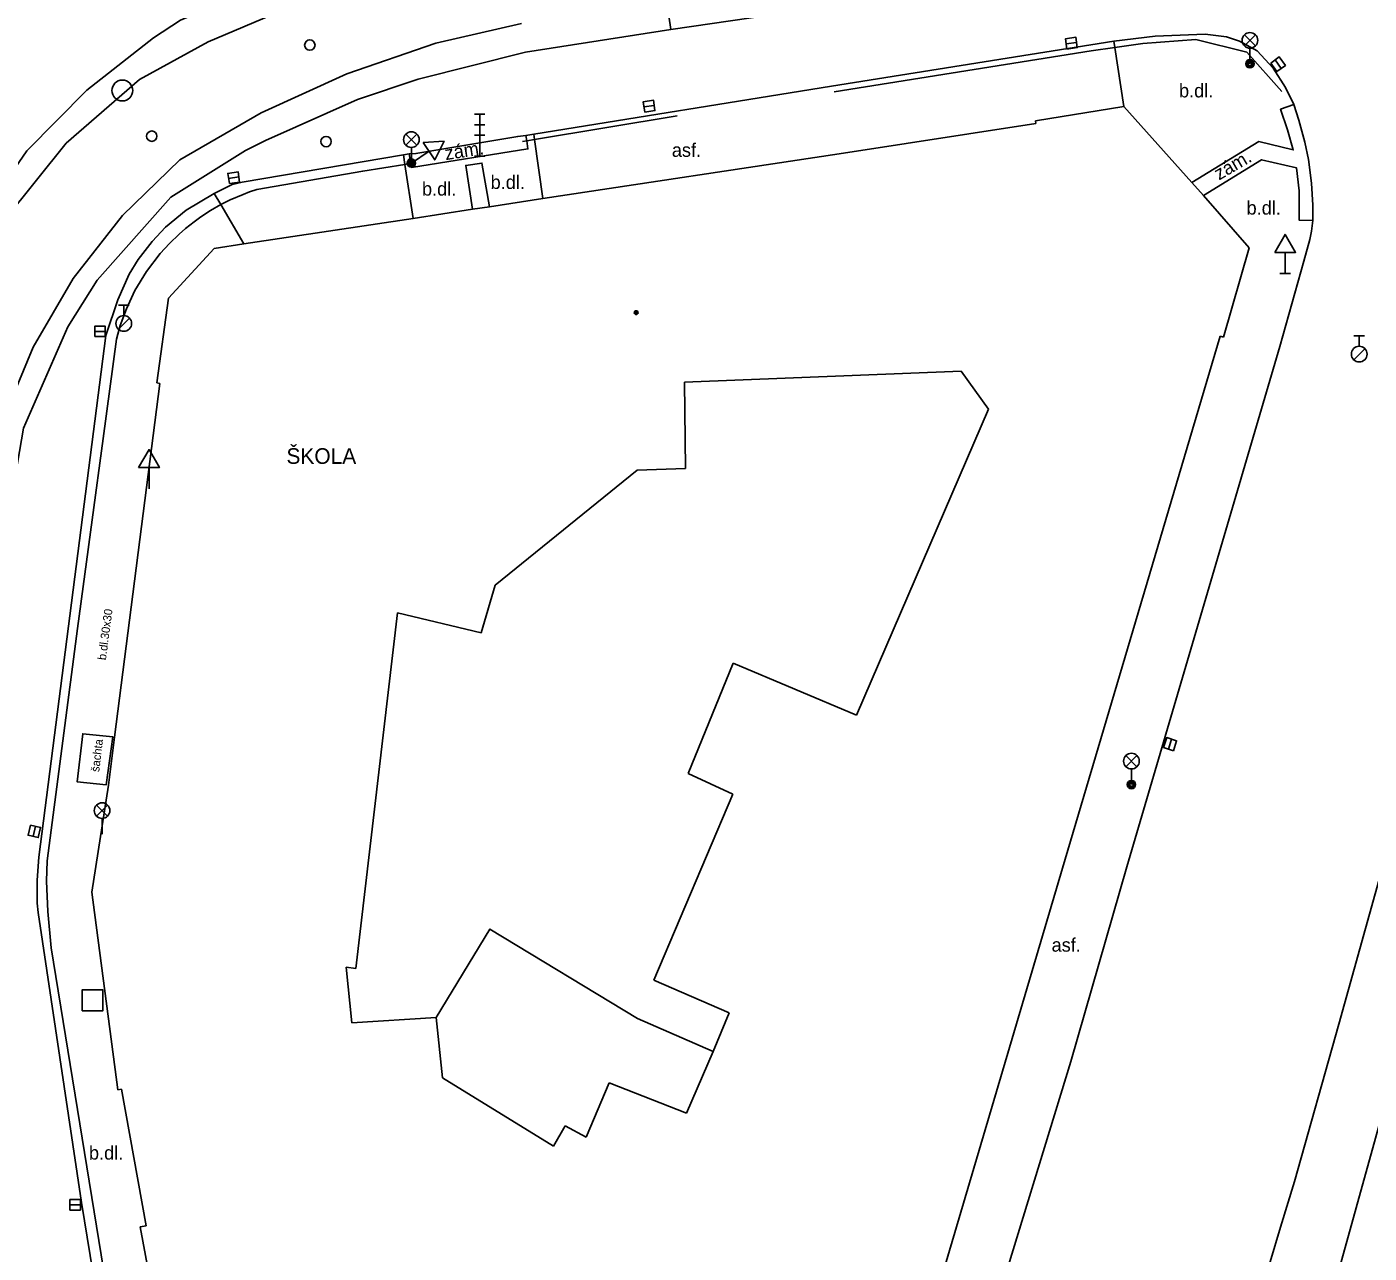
# Model space of a CAD drawing. Extents: x -600309 to -598967, y -1161267 to -1160292.
# Drawn here: x -599094.5 to -599030.1, y -1161109.9 to -1161051.1 of the extents above; entities that cross this region are included whole.
import ezdxf

# ---------------------------------------------------------------- set-up
doc = ezdxf.new("R2010")
doc.units = 0
for name, color, linetype in [('Level 10', 7, 'Continuous'), ('Level 11', 7, 'Continuous'), ('Level 13', 7, 'Continuous'), ('Level 26', 7, 'Continuous'), ('Level 27', 7, 'Continuous'), ('Level 28', 7, 'Continuous'), ('Level 33', 7, 'Continuous'), ('Level 34', 7, 'Continuous'), ('Level 39', 7, 'Continuous'), ('Level 40', 7, 'Continuous'), ('Level 41', 7, 'Continuous'), ('Level 42', 7, 'Continuous'), ('Level 5', 7, 'Continuous'), ('Level 6', 7, 'Continuous'), ('Level 9', 7, 'Continuous')]:
    doc.layers.add(name, color=color, linetype=linetype)

msp = doc.modelspace()

# ---------------------------------------------------------------- linework, layer by layer
at = {"layer": 'Level 10'}
for points in [[(-599042.36, -1161051.75), (-599040.38, -1161051.52), (-599037.9699, -1161051.42)], [(-599037.9699, -1161051.42), (-599036.95, -1161051.55), (-599036.33, -1161051.76), (-599035.48, -1161052.21), (-599034.7199, -1161053.05), (-599034.12, -1161053.9699), (-599033.7199, -1161054.79)], [(-599070.17, -1161056.21), (-599055.9, -1161053.9099), (-599042.36, -1161051.75)], [(-599033.7199, -1161054.79), (-599033.48, -1161055.54), (-599033.19, -1161056.59), (-599033.02, -1161057.42), (-599032.87, -1161058.56), (-599032.82, -1161059.62), (-599032.82, -1161060.36)], [(-599076.15, -1161057.1599), (-599075.82, -1161057.14), (-599070.94, -1161056.32), (-599070.55, -1161056.27)], [(-599070.55, -1161056.27), (-599070.17, -1161056.21)], [(-599085.49, -1161059.05), (-599084.63, -1161058.63), (-599084.15, -1161058.51), (-599076.42, -1161057.2)], [(-599076.42, -1161057.2), (-599076.15, -1161057.1599)], [(-599090.69, -1161065.86), (-599090.12, -1161064.15), (-599089.57, -1161062.93), (-599089.14, -1161062.2199), (-599088.4699, -1161061.36), (-599087.83, -1161060.68), (-599086.84, -1161059.86), (-599085.49, -1161059.05)], [(-599032.82, -1161060.36), (-599032.87, -1161060.86), (-599032.95, -1161061.27), (-599033.24, -1161062.3)], [(-599058.02, -1161134.64), (-599049.69, -1161117.4699), (-599049.13, -1161115.93), (-599048.2, -1161113.04), (-599044.42, -1161100.68), (-599041.73, -1161091.34), (-599034.4, -1161066.39), (-599033.24, -1161062.3)], [(-599018.83, -1161064.87), (-599027.18, -1161094.9), (-599031.59, -1161110.75), (-599032.74, -1161114.26), (-599033.74, -1161116.59), (-599034.67, -1161118.6), (-599037.37, -1161124.13), (-599039.61, -1161128.68), (-599042.42, -1161134.44), (-599046.62, -1161142.98)], [(-599090.69, -1161065.86), (-599093.9, -1161090.88)], [(-599093.9, -1161090.88), (-599093.98, -1161091.98), (-599093.99, -1161093.09), (-599093.93, -1161093.53)], [(-599093.93, -1161093.53), (-599091.86, -1161107.44), (-599090.63, -1161114.9699)]]:
    msp.add_lwpolyline(points, dxfattribs=at)
at = {"layer": 'Level 11'}
for points in [[(-599064.4099, -1161045.61), (-599075.758, -1161047.209), (-599078.52, -1161047.7), (-599082.91, -1161048.95), (-599087.11, -1161050.75), (-599088.4, -1161051.59)], [(-599064.4099, -1161045.61), (-599063.6, -1161051.2)], [(-598967.1085, -1161055.845), (-598968.81, -1161055.35), (-598986.39, -1161050.15), (-598999.4699, -1161047.02), (-599005.39, -1161046.14), (-599012.64, -1161045.59), (-599017.79, -1161045.52), (-599023.18, -1161045.87), (-599036.1, -1161047.26), (-599059.74, -1161050.63), (-599063.6, -1161051.2)], [(-599083.99, -1161056.99), (-599083.04, -1161056.51), (-599078.63, -1161054.55), (-599075.708, -1161053.57), (-599070.56, -1161052.28), (-599063.6, -1161051.2)], [(-599088.4, -1161051.59), (-599091.61, -1161054.11), (-599094.48, -1161057.01), (-599096.79, -1161060.37), (-599097.19, -1161061.08), (-599098.23, -1161062.96), (-599100.27, -1161068.55), (-599101.47, -1161074.54), (-599104.27, -1161091.87), (-599105.83, -1161099.24), (-599108.99, -1161107.22), (-599110.06, -1161109.36)], [(-599042.36, -1161051.75), (-599042.31, -1161052.05)], [(-599042.31, -1161052.05), (-599041.88, -1161054.89)], [(-599038.61, -1161058.53), (-599035.4099, -1161056.57), (-599033.75, -1161056.9699), (-599034.03, -1161056), (-599034.36, -1161055.02), (-599033.7199, -1161054.79)], [(-599070.51, -1161056.53), (-599070.45, -1161056.92), (-599076.04, -1161057.81), (-599076.15, -1161057.1599)], [(-599070.55, -1161056.27), (-599070.51, -1161056.53)], [(-599070.17, -1161056.21), (-599070.13, -1161056.4699)], [(-599070.13, -1161056.4699), (-599069.74, -1161059.3)], [(-599083.99, -1161056.99), (-599085.4, -1161057.87), (-599087.58, -1161059.24)], [(-599076.42, -1161057.2), (-599076.35, -1161057.6599)], [(-599076.35, -1161057.6599), (-599075.96, -1161060.25)], [(-599073.11, -1161059.81), (-599073.43, -1161057.71), (-599072.6599, -1161057.6), (-599072.3, -1161059.69)], [(-599032.82, -1161060.36), (-599033.4699, -1161060.33), (-599033.4699, -1161058.93), (-599033.59, -1161057.83), (-599035.27, -1161057.44), (-599038.05, -1161059.15)], [(-599091.1, -1161063.21), (-599087.58, -1161059.24)], [(-599085.49, -1161059.05), (-599085.17, -1161059.59)], [(-599085.17, -1161059.59), (-599084.08, -1161061.4699)], [(-599103.65, -1161109.84), (-599101.26, -1161103.5), (-599099.69, -1161096.91), (-599098.52, -1161090.48), (-599096.44, -1161079.03), (-599094.92, -1161071.98), (-599094.64, -1161070.31), (-599092.52, -1161065.45), (-599091.1, -1161063.21)], [(-599021.94, -1161064.02), (-599028.81, -1161089.02), (-599031.56, -1161098.89), (-599033.69, -1161106.43), (-599034.36, -1161108.62), (-599035.85, -1161113.6), (-599037.9099, -1161118.1), (-599038.73, -1161119.82), (-599039.34, -1161121.07), (-599040.28, -1161122.99), (-599042.78, -1161128.12), (-599045.2, -1161132.99), (-599048.69, -1161140.11)], [(-599074.85, -1161098.56), (-599072.27, -1161094.33), (-599065.2, -1161098.61), (-599061.57, -1161100.19)]]:
    msp.add_lwpolyline(points, dxfattribs=at)
at = {"layer": 'Level 13'}
for points in [[(-599099.19, -1161068.77), (-599097.73, -1161064.35), (-599095.51, -1161060.27), (-599092.59, -1161056.64), (-599089.08, -1161053.59), (-599085.79, -1161051.79), (-599082.34, -1161050.33), (-599078.75, -1161049.24), (-599075.07, -1161048.51)], [(-599070.76, -1161050.9), (-599074.87, -1161051.85), (-599079.14, -1161053.32), (-599083.24, -1161055.19), (-599087.14, -1161057.45), (-599089.89, -1161060.12), (-599092.25, -1161063.13), (-599094.18, -1161066.43), (-599095.64, -1161069.9699)]]:
    msp.add_lwpolyline(points, dxfattribs=at)
at = {"layer": 'Level 26'}
msp.add_lwpolyline([(-599090.36, -1161085.11), (-599091.8, -1161084.96), (-599092.06, -1161087.27), (-599090.67, -1161087.4099), (-599090.36, -1161085.11)], dxfattribs=at)
msp.add_lwpolyline([(-599091.83, -1161098.24), (-599090.83, -1161098.24), (-599090.83, -1161097.24), (-599091.83, -1161097.24)], close=True, dxfattribs=at)
at = {"layer": 'Level 27'}
for p, q in [((-599044.6378, -1161051.8827), (-599044.1422, -1161051.8173)), ((-599034.6247, -1161052.6561), (-599034.3353, -1161053.0639)), ((-599064.8876, -1161054.9044), (-599064.3924, -1161054.8356)), ((-599084.807, -1161058.3385), (-599084.313, -1161058.2615)), ((-599091.2199, -1161065.67), (-599090.7199, -1161065.67)), ((-599039.7369, -1161085.6978), (-599039.5829, -1161085.2222)), ((-599094.0659, -1161089.3959), (-599094.1741, -1161089.8841)), ((-599092.4099, -1161107.55), (-599091.9099, -1161107.55))]:
    msp.add_line(p, q, dxfattribs=at)
for points in [[(-599044.6051, -1161052.1306), (-599044.1094, -1161052.0651), (-599044.1749, -1161051.5694), (-599044.6706, -1161051.6349)], [(-599034.8286, -1161052.8009), (-599034.5391, -1161053.2086), (-599034.1314, -1161052.9191), (-599034.4209, -1161052.5114)], [(-599064.8532, -1161055.1521), (-599064.3579, -1161055.0832), (-599064.4268, -1161054.5879), (-599064.9221, -1161054.6568)], [(-599084.7685, -1161058.5855), (-599084.2745, -1161058.5085), (-599084.3515, -1161058.0145), (-599084.8455, -1161058.0915)], [(-599091.2199, -1161065.92), (-599090.7199, -1161065.92), (-599090.7199, -1161065.42), (-599091.2199, -1161065.42)], [(-599039.4991, -1161085.7749), (-599039.345, -1161085.2992), (-599039.8207, -1161085.1451), (-599039.9748, -1161085.6208)], [(-599094.31, -1161089.3418), (-599094.4182, -1161089.83), (-599093.93, -1161089.9382), (-599093.8218, -1161089.45)], [(-599092.4099, -1161107.8), (-599091.9099, -1161107.8), (-599091.9099, -1161107.3), (-599092.4099, -1161107.3)]]:
    msp.add_lwpolyline(points, close=True, dxfattribs=at)
msp.add_circle((-599089.9, -1161054.12), 0.5, dxfattribs=at)
at = {"layer": 'Level 28'}
for p, q in [((-599090.08, -1161064.415), (-599089.58, -1161064.415)), ((-599089.83, -1161064.915), (-599089.83, -1161064.415)), ((-599090.088, -1161065.562), (-599089.558, -1161065.032)), ((-599030.84, -1161065.885), (-599030.34, -1161065.885)), ((-599030.59, -1161066.385), (-599030.59, -1161065.885)), ((-599030.848, -1161067.032), (-599030.318, -1161066.502))]:
    msp.add_line(p, q, dxfattribs=at)
for centre, radius in [((-599080.9099, -1161051.94), 0.25), ((-599088.49, -1161056.31), 0.25), ((-599080.13, -1161056.57), 0.25), ((-599089.83, -1161065.29), 0.375), ((-599030.59, -1161066.76), 0.375)]:
    msp.add_circle(centre, radius, dxfattribs=at)
at = {"layer": 'Level 33'}
for p, q in [((-599036.095, -1161051.98), (-599035.565, -1161051.45)), ((-599036.095, -1161051.45), (-599035.565, -1161051.98)), ((-599035.83, -1161052.09), (-599035.83, -1161052.84)), ((-599073.01, -1161055.26), (-599072.51, -1161055.26)), ((-599072.76, -1161057.26), (-599072.76, -1161055.26)), ((-599073.01, -1161055.76), (-599072.51, -1161055.76)), ((-599076.305, -1161056.74), (-599075.775, -1161056.21)), ((-599076.305, -1161056.21), (-599075.775, -1161056.74)), ((-599073.01, -1161056.26), (-599072.51, -1161056.26)), ((-599076.04, -1161056.85), (-599076.04, -1161057.6)), ((-599073.01, -1161057.26), (-599072.51, -1161057.26)), ((-599041.775, -1161086.54), (-599041.245, -1161086.01)), ((-599041.775, -1161086.01), (-599041.245, -1161086.54)), ((-599041.51, -1161086.65), (-599041.51, -1161087.4)), ((-599091.135, -1161088.91), (-599090.605, -1161088.38)), ((-599091.135, -1161088.38), (-599090.605, -1161088.91)), ((-599090.87, -1161089.02), (-599090.87, -1161089.77))]:
    msp.add_line(p, q, dxfattribs=at)
for centre, radius in [((-599035.83, -1161051.715), 0.375), ((-599035.83, -1161052.84), 0.2), ((-599035.83, -1161052.84), 0.1445), ((-599035.83, -1161052.84), 0.0876), ((-599076.04, -1161056.475), 0.375), ((-599076.04, -1161057.6), 0.2), ((-599076.04, -1161057.6), 0.1445), ((-599076.04, -1161057.6), 0.0876), ((-599041.51, -1161086.275), 0.375), ((-599041.51, -1161087.4), 0.2), ((-599041.51, -1161087.4), 0.1445), ((-599041.51, -1161087.4), 0.0876), ((-599090.87, -1161088.645), 0.375)]:
    msp.add_circle(centre, radius, dxfattribs=at)
at = {"layer": 'Level 34'}
for p, q in [((-599075.1945, -1161057.0331), (-599076.04, -1161057.6)), ((-599076.1792, -1161057.3924), (-599075.9008, -1161057.8076)), ((-599034.14, -1161061.882), (-599034.14, -1161062.9)), ((-599034.39, -1161062.9), (-599033.89, -1161062.9)), ((-599088.62, -1161072.202), (-599088.62, -1161073.22))]:
    msp.add_line(p, q, dxfattribs=at)
for points in [[(-599075.4729, -1161056.6178), (-599074.916, -1161057.4484), (-599074.4752, -1161056.5508)], [(-599034.64, -1161061.882), (-599033.64, -1161061.882), (-599034.14, -1161061.016)], [(-599089.12, -1161072.202), (-599088.12, -1161072.202), (-599088.62, -1161071.336)]]:
    msp.add_lwpolyline(points, close=True, dxfattribs=at)
at = {"layer": 'Level 39'}
for radius in [0.09, 0.0398]:
    msp.add_circle((-599065.26, -1161064.77), radius, dxfattribs=at)
at = {"layer": 'Level 5'}
for points in [[(-599046.11, -1161055.57), (-599041.88, -1161054.89)], [(-599041.88, -1161054.89), (-599038.61, -1161058.53)], [(-599055.52, -1161057.15), (-599046.1, -1161055.7)], [(-599046.1, -1161055.7), (-599046.11, -1161055.57)], [(-599069.74, -1161059.3), (-599055.52, -1161057.15)], [(-599038.61, -1161058.53), (-599038.05, -1161059.15)], [(-599072.3, -1161059.69), (-599069.74, -1161059.3)], [(-599038.05, -1161059.15), (-599035.86, -1161061.6599)], [(-599075.96, -1161060.25), (-599073.11, -1161059.81)], [(-599073.11, -1161059.81), (-599072.3, -1161059.69)], [(-599084.08, -1161061.4699), (-599075.96, -1161060.25)], [(-599087.68, -1161064.07), (-599085.5, -1161061.69)], [(-599085.5, -1161061.69), (-599084.08, -1161061.4699)], [(-599035.86, -1161061.6599), (-599037.09, -1161065.95)], [(-599088.25, -1161068.14), (-599087.68, -1161064.07)], [(-599037.25, -1161065.9), (-599044.69, -1161090.9699)], [(-599037.09, -1161065.95), (-599037.25, -1161065.9)], [(-599049.68, -1161067.58), (-599062.94, -1161068.1)], [(-599048.36, -1161069.4), (-599049.68, -1161067.58)], [(-599090.27, -1161085.12), (-599088.1, -1161068.16)], [(-599088.1, -1161068.16), (-599088.25, -1161068.14)], [(-599062.94, -1161068.1), (-599062.9, -1161072.25)], [(-599054.7, -1161084.07), (-599048.36, -1161069.4)], [(-599065.21, -1161072.32), (-599072.02, -1161077.84)], [(-599062.9, -1161072.25), (-599065.21, -1161072.32)], [(-599072.02, -1161077.84), (-599072.7, -1161080.12)], [(-599078.7, -1161096.2199), (-599076.71, -1161079.1599)], [(-599072.7, -1161080.12), (-599076.71, -1161079.1599)], [(-599062.77, -1161086.87), (-599060.61, -1161081.58)], [(-599060.61, -1161081.58), (-599054.7, -1161084.07)], [(-599090.57, -1161087.42), (-599090.27, -1161085.12)], [(-599060.62, -1161087.86), (-599062.77, -1161086.87)], [(-599091.36, -1161092.56), (-599090.57, -1161087.42)], [(-599064.42, -1161096.77), (-599060.62, -1161087.86)], [(-599044.69, -1161090.9699), (-599045.24, -1161092.82)], [(-599090.12, -1161102.03), (-599091.36, -1161092.56)], [(-599045.24, -1161092.82), (-599051.27, -1161113.25)], [(-599079.1599, -1161096.1599), (-599078.9, -1161098.82)], [(-599078.7, -1161096.2199), (-599079.1599, -1161096.1599)], [(-599060.8, -1161098.35), (-599064.42, -1161096.77)], [(-599078.9, -1161098.82), (-599074.85, -1161098.56)], [(-599074.85, -1161098.56), (-599074.54, -1161101.46)], [(-599061.57, -1161100.19), (-599060.8, -1161098.35)], [(-599062.85, -1161103.15), (-599061.57, -1161100.19)], [(-599074.54, -1161101.46), (-599069.2199, -1161104.74)], [(-599067.6599, -1161104.31), (-599066.55, -1161101.7)], [(-599066.55, -1161101.7), (-599062.85, -1161103.15)], [(-599089.94, -1161102.01), (-599090.12, -1161102.03)], [(-599088.76, -1161108.56), (-599089.94, -1161102.01)], [(-599069.2199, -1161104.74), (-599068.6599, -1161103.76)], [(-599068.6599, -1161103.76), (-599067.6599, -1161104.31)], [(-599089.05, -1161108.61), (-599088.76, -1161108.56)], [(-599087.95, -1161114.53), (-599089.05, -1161108.61)]]:
    msp.add_lwpolyline(points, dxfattribs=at)
at = {"layer": 'Level 6'}
msp.add_lwpolyline([(-599045.24, -1161092.82), (-599044.69, -1161090.9699)], dxfattribs=at)
at = {"layer": 'Level 9'}
for points in [[(-599055.76, -1161054.18), (-599043.45, -1161052.21), (-599042.31, -1161052.05)], [(-599042.31, -1161052.05), (-599040.96, -1161051.87), (-599038.43, -1161051.67), (-599035.98, -1161052.28), (-599034.3, -1161054.17)], [(-599070.13, -1161056.4699), (-599063.3, -1161055.33)], [(-599070.71, -1161056.56), (-599070.51, -1161056.53)], [(-599070.51, -1161056.53), (-599070.13, -1161056.4699)], [(-599085.17, -1161059.59), (-599084.73, -1161059.36), (-599084.1, -1161059.1), (-599083.8, -1161058.98), (-599083.45, -1161058.87), (-599078.37, -1161057.98), (-599076.35, -1161057.6599)], [(-599076.35, -1161057.6599), (-599076.23, -1161057.64)], [(-599090.34, -1161113.48), (-599093.31, -1161095.2199), (-599093.4699, -1161093.49), (-599093.53, -1161092.03), (-599093.51, -1161091.06), (-599092.05, -1161079.9099), (-599091.34, -1161074.71), (-599090.82, -1161070.8), (-599090.18, -1161066.05), (-599090, -1161065.38), (-599089.7, -1161064.58), (-599089.3, -1161063.71), (-599088.74, -1161062.8), (-599088.08, -1161061.93), (-599087.64, -1161061.45), (-599087.18, -1161061), (-599086.87, -1161060.73), (-599086.46, -1161060.4099), (-599086.13, -1161060.17), (-599085.68, -1161059.88), (-599085.17, -1161059.59)]]:
    msp.add_lwpolyline(points, dxfattribs=at)

# ---------------------------------------------------------------- texts
at = {"layer": 'Level 40'}
for s, p in [('b.dl.', (-599039.23, -1161054.45)), ('asf.', (-599063.55, -1161057.3)), ('b.dl.', (-599075.53, -1161059.1599)), ('b.dl.', (-599072.24, -1161058.84)), ('b.dl.', (-599035.99, -1161060.07)), ('asf.', (-599045.34, -1161095.4099)), ('b.dl.', (-599091.5, -1161105.38))]:
    msp.add_text(s, height=0.65, dxfattribs=at).set_placement(p)
for s, height, rotation, p in [('zám.', 0.65, 8.78, (-599074.39, -1161057.46)), ('zám.', 0.65, 30.24, (-599037.31, -1161058.44)), ('b.dl.30x30', 0.4, 82.439911, (-599090.69, -1161081.45))]:
    msp.add_text(s, height=height, rotation=rotation, dxfattribs=at).set_placement(p)
at = {"layer": 'Level 41'}
msp.add_text('ŠKOLA', height=0.75, dxfattribs=at).set_placement((-599082.03, -1161072.02))
at = {"layer": 'Level 42'}
msp.add_text('šachta', height=0.4, rotation=83.353881, dxfattribs=at).set_placement((-599091.01, -1161086.81))

doc.saveas('drawing.dxf')
